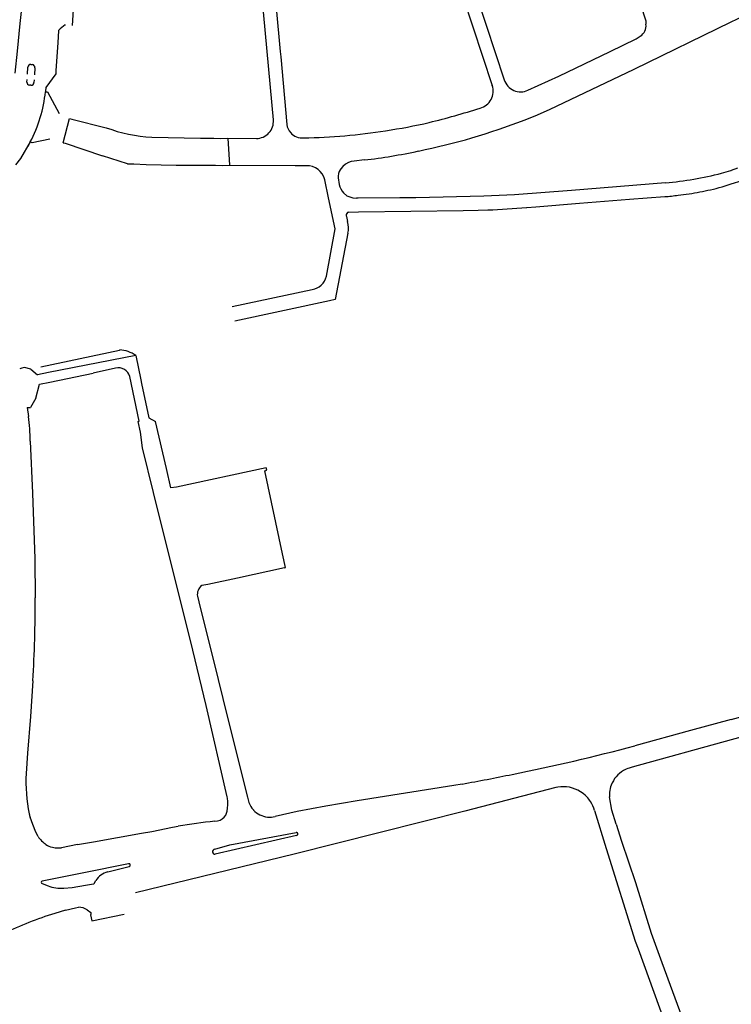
# Model space of a CAD drawing. Extents: x 148869 to 161638, y 453607 to 469810.
# Tile 935 of 1056: x 159138.53 to 159140.98, y 459852.25 to 459855.64. Entities that reach past the tile are written whole.
import ezdxf

# ---------------------------------------------------------------- set-up
doc = ezdxf.new("R2010")
doc.units = 0
doc.layers.add('LKI_V01_KANTRIJWEG', color=252, linetype='CONTINUOUS')

msp = doc.modelspace()

# ---------------------------------------------------------------- linework, layer by layer
at = {"layer": 'LKI_V01_KANTRIJWEG'}
for p, q in [((159139.3575, 459855.8195), (159139.4062, 459855.2965)), ((159139.3575, 459855.8195), (159139.4062, 459855.2965)), ((159140.0269, 459855.8195), (159140.16, 459855.4152)), ((159140.0269, 459855.8195), (159140.16, 459855.4152)), ((159140.0745, 459855.8195), (159140.2009, 459855.4346)), ((159140.0745, 459855.8195), (159140.2009, 459855.4346)), ((159140.9831, 459855.6341), (159141.1606, 459855.7202)), ((159140.9831, 459855.6341), (159141.1606, 459855.7202)), ((159139.4163, 459855.6819), (159139.4299, 459855.5317)), ((159139.4163, 459855.6819), (159139.4299, 459855.5317)), ((159140.6588, 459855.5777), (159140.6695, 459855.5848)), ((159140.6588, 459855.5777), (159140.6695, 459855.5848)), ((159140.6549, 459855.5757), (159140.6588, 459855.5777)), ((159140.6549, 459855.5757), (159140.6588, 459855.5777)), ((159140.6549, 459855.5757), (159140.6588, 459855.5777)), ((159140.6549, 459855.5757), (159140.6588, 459855.5777)), ((159139.4299, 459855.5317), (159139.4316, 459855.5135)), ((159139.4299, 459855.5317), (159139.4316, 459855.5135)), ((159139.4316, 459855.5135), (159139.4526, 459855.2811)), ((159139.4316, 459855.5135), (159139.4526, 459855.2811)), ((159138.5594, 459855.4541), (159138.5612, 459855.4782)), ((159138.5594, 459855.4541), (159138.5612, 459855.4782)), ((159138.5714, 459855.4873), (159138.5764, 459855.487)), ((159138.5714, 459855.4873), (159138.5764, 459855.487)), ((159138.5856, 459855.4761), (159138.584, 459855.4523)), ((159138.5856, 459855.4761), (159138.584, 459855.4523)), ((159138.5576, 459855.427), (159138.5582, 459855.4363)), ((159138.5576, 459855.427), (159138.5582, 459855.4363)), ((159138.5717, 459855.4159), (159138.5667, 459855.4162)), ((159138.5717, 459855.4159), (159138.5667, 459855.4162)), ((159138.5828, 459855.4348), (159138.5821, 459855.4253)), ((159138.5828, 459855.4348), (159138.5821, 459855.4253)), ((159138.7119, 459855.2997), (159138.8306, 459855.2697)), ((159138.7119, 459855.2997), (159138.8306, 459855.2697)), ((159138.6824, 459855.2181), (159138.6899, 459855.2162)), ((159138.6824, 459855.2181), (159138.6899, 459855.2162)), ((159138.6899, 459855.2162), (159138.8184, 459855.1728)), ((159138.6899, 459855.2162), (159138.8184, 459855.1728)), ((159139.2016, 459855.2339), (159139.2256, 459855.2333)), ((159139.2016, 459855.2339), (159139.2256, 459855.2333)), ((159139.2256, 459855.2333), (159139.2496, 459855.2335)), ((159139.2256, 459855.2333), (159139.2496, 459855.2335)), ((159139.2496, 459855.2335), (159139.2551, 459855.1409)), ((159139.2496, 459855.2335), (159139.3478, 459855.2331)), ((159139.2496, 459855.2335), (159139.2551, 459855.1409)), ((159139.2496, 459855.2335), (159139.3478, 459855.2331)), ((159138.9042, 459855.1455), (159138.8184, 459855.1728)), ((159138.9042, 459855.1455), (159138.8184, 459855.1728)), ((159139.2068, 459855.1408), (159139.2313, 459855.1404)), ((159139.2068, 459855.1408), (159139.2313, 459855.1404)), ((159139.2313, 459855.1404), (159139.2551, 459855.1409)), ((159139.2313, 459855.1404), (159139.2551, 459855.1409)), ((159140.9818, 459855.1226), (159140.9831, 459855.123)), ((159140.9818, 459855.1226), (159140.9831, 459855.123)), ((159141.0047, 459855.1303), (159140.9831, 459855.123)), ((159141.0047, 459855.1303), (159140.9831, 459855.123)), ((159139.5963, 459855.0287), (159139.5832, 459855.0905)), ((159139.5963, 459855.0287), (159139.5832, 459855.0905)), ((159140.9516, 459855.0665), (159140.9831, 459855.0764)), ((159140.9516, 459855.0665), (159140.9831, 459855.0764)), ((159140.9831, 459855.0764), (159141.0201, 459855.0881)), ((159140.9831, 459855.0764), (159141.0201, 459855.0881)), ((159139.6988, 459855.0279), (159139.6923, 459855.0279)), ((159139.6988, 459855.0279), (159139.6923, 459855.0279)), ((159139.8423, 459855.0287), (159139.6988, 459855.0279)), ((159139.8423, 459855.0287), (159139.6988, 459855.0279)), ((159139.6655, 459854.9797), (159139.6996, 459854.9802)), ((159139.6655, 459854.9797), (159139.6996, 459854.9802)), ((159140.1118, 459854.9864), (159140.112, 459854.9864)), ((159140.1118, 459854.9864), (159140.112, 459854.9864)), ((159140.112, 459854.9864), (159140.1453, 459854.9872)), ((159140.112, 459854.9864), (159140.1453, 459854.9872)), ((159139.2644, 459854.6543), (159139.5397, 459854.713)), ((159139.2644, 459854.6543), (159139.5397, 459854.713)), ((159139.5997, 459854.6746), (159139.2739, 459854.6048)), ((159139.5997, 459854.6746), (159139.2739, 459854.6048)), ((159138.9328, 459854.4856), (159138.95, 459854.4025)), ((159138.9328, 459854.4856), (159138.95, 459854.4025)), ((159138.5404, 459854.4423), (159138.5329, 459854.4402)), ((159138.5404, 459854.4423), (159138.5329, 459854.4402)), ((159138.5496, 459854.4444), (159138.5404, 459854.4423)), ((159138.5496, 459854.4444), (159138.5404, 459854.4423)), ((159138.5718, 459854.4387), (159138.5496, 459854.4444)), ((159138.5718, 459854.4387), (159138.5496, 459854.4444)), ((159138.5718, 459854.4387), (159138.5948, 459854.4199)), ((159138.5718, 459854.4387), (159138.5948, 459854.4199)), ((159138.863, 459854.4423), (159138.7864, 459854.4257)), ((159138.863, 459854.4423), (159138.7864, 459854.4257)), ((159138.95, 459854.4025), (159138.9526, 459854.3902)), ((159138.95, 459854.4025), (159138.9526, 459854.3902)), ((159138.5881, 459854.3394), (159138.6011, 459854.387)), ((159138.5881, 459854.3394), (159138.6011, 459854.387)), ((159138.9526, 459854.3902), (159138.9776, 459854.272)), ((159138.9526, 459854.3902), (159138.9776, 459854.272)), ((159138.5881, 459854.3394), (159138.5697, 459854.3072)), ((159138.5881, 459854.3394), (159138.5697, 459854.3072)), ((159138.5592, 459854.3068), (159138.5648, 459854.3072)), ((159138.5592, 459854.3068), (159138.5648, 459854.3072)), ((159138.5592, 459854.3068), (159138.5629, 459854.2764)), ((159138.5592, 459854.3068), (159138.5629, 459854.2764)), ((159138.5648, 459854.3072), (159138.5697, 459854.3072)), ((159138.5648, 459854.3072), (159138.5697, 459854.3072)), ((159138.9776, 459854.272), (159139.001, 459854.2588)), ((159138.9776, 459854.272), (159139.001, 459854.2588)), ((159139.0381, 459854.0969), (159139.001, 459854.2588)), ((159139.0381, 459854.0969), (159139.001, 459854.2588)), ((159139.0535, 459854.0303), (159139.0381, 459854.0969)), ((159139.0535, 459854.0303), (159139.0381, 459854.0969)), ((159139.0726, 459854.0336), (159139.0535, 459854.0303)), ((159139.0726, 459854.0336), (159139.0535, 459854.0303)), ((159138.5848, 459853.7861), (159138.5862, 459853.6522)), ((159138.5848, 459853.7861), (159138.5862, 459853.6522)), ((159139.4443, 459853.7553), (159139.2825, 459853.7205)), ((159139.4443, 459853.7553), (159139.2825, 459853.7205)), ((159139.2692, 459853.1577), (159139.3169, 459852.966)), ((159139.2692, 459853.1577), (159139.3169, 459852.966)), ((159140.9831, 459853.1637), (159140.6414, 459853.0692)), ((159140.9831, 459853.1637), (159140.6414, 459853.0692)), ((159140.6414, 459853.0692), (159140.6314, 459853.0663)), ((159140.6414, 459853.0692), (159140.6314, 459853.0663)), ((159140.0272, 459853.0069), (159139.6949, 459852.9538)), ((159140.0272, 459853.0069), (159139.6949, 459852.9538)), ((159140.0563, 459853.0116), (159140.0272, 459853.0069)), ((159140.0563, 459853.0116), (159140.0272, 459853.0069)), ((159140.3793, 459852.9996), (159140.0654, 459852.9185)), ((159140.3793, 459852.9996), (159140.0654, 459852.9185)), ((159140.3855, 459853.0007), (159140.3793, 459852.9996)), ((159140.3855, 459853.0007), (159140.3793, 459852.9996)), ((159140.564, 459852.9835), (159140.5636, 459852.9778)), ((159140.564, 459852.9835), (159140.5636, 459852.9778)), ((159140.5636, 459852.9778), (159140.5637, 459852.9679)), ((159140.5636, 459852.9778), (159140.5637, 459852.9679)), ((159139.3169, 459852.966), (159139.3218, 459852.9485)), ((159139.3169, 459852.966), (159139.3218, 459852.9485)), ((159139.6949, 459852.9538), (159139.5869, 459852.9356)), ((159139.6949, 459852.9538), (159139.5869, 459852.9356)), ((159140.4852, 459852.9679), (159140.4843, 459852.9689)), ((159140.4852, 459852.9679), (159140.4843, 459852.9689)), ((159140.5712, 459852.9222), (159140.5637, 459852.9679)), ((159140.5712, 459852.9222), (159140.5637, 459852.9679)), ((159139.2422, 459852.9045), (159139.244, 459852.9074)), ((159139.2422, 459852.9045), (159139.244, 459852.9074)), ((159139.3378, 459852.9224), (159139.338, 459852.9222)), ((159139.3378, 459852.9224), (159139.338, 459852.9222)), ((159140.0654, 459852.9185), (159139.7735, 459852.8446)), ((159140.0654, 459852.9185), (159139.7735, 459852.8446)), ((159140.5868, 459852.874), (159140.5712, 459852.9222)), ((159140.5868, 459852.874), (159140.5712, 459852.9222)), ((159138.5778, 459852.872), (159138.5685, 459852.8972)), ((159138.5778, 459852.872), (159138.5685, 459852.8972)), ((159139.2045, 459852.8833), (159139.2142, 459852.8845)), ((159139.2045, 459852.8833), (159139.2142, 459852.8845)), ((159139.3864, 459852.898), (159139.3873, 459852.8979)), ((159139.3864, 459852.898), (159139.3873, 459852.8979)), ((159140.5868, 459852.874), (159140.6049, 459852.8148)), ((159140.5868, 459852.874), (159140.6049, 459852.8148)), ((159139.0595, 459852.8629), (159139.0783, 459852.8666)), ((159139.0595, 459852.8629), (159139.0783, 459852.8666)), ((159139.4856, 459852.8348), (159139.2064, 459852.77)), ((159139.4856, 459852.8348), (159139.2064, 459852.77)), ((159138.732, 459852.8034), (159138.677, 459852.7925)), ((159138.732, 459852.8034), (159138.677, 459852.7925)), ((159138.732, 459852.8034), (159138.7872, 459852.8132)), ((159138.732, 459852.8034), (159138.7872, 459852.8132)), ((159140.6049, 459852.8148), (159140.6533, 459852.673)), ((159140.6049, 459852.8148), (159140.6533, 459852.673)), ((159138.6454, 459852.7946), (159138.6553, 459852.7926)), ((159138.6454, 459852.7946), (159138.6553, 459852.7926)), ((159138.908, 459852.7376), (159138.7536, 459852.7065)), ((159138.908, 459852.7376), (159138.7536, 459852.7065)), ((159138.7536, 459852.7065), (159138.7084, 459852.6973)), ((159138.7536, 459852.7065), (159138.7084, 459852.6973)), ((159138.8359, 459852.7091), (159138.91, 459852.7279)), ((159138.8359, 459852.7091), (159138.91, 459852.7279)), ((159138.6102, 459852.6689), (159138.6306, 459852.6611)), ((159138.6102, 459852.6689), (159138.6306, 459852.6611)), ((159138.6787, 459852.6913), (159138.6108, 459852.6774)), ((159138.6787, 459852.6913), (159138.6108, 459852.6774)), ((159138.7084, 459852.6973), (159138.6787, 459852.6913)), ((159138.7084, 459852.6973), (159138.6787, 459852.6913)), ((159138.759, 459852.6633), (159138.7868, 459852.668)), ((159138.759, 459852.6633), (159138.7868, 459852.668)), ((159138.7893, 459852.6697), (159138.7954, 459852.6793)), ((159138.7893, 459852.6697), (159138.7954, 459852.6793)), ((159138.6846, 459852.6529), (159138.7133, 459852.656)), ((159138.6846, 459852.6529), (159138.7133, 459852.656)), ((159138.7133, 459852.656), (159138.759, 459852.6633)), ((159138.7133, 459852.656), (159138.759, 459852.6633)), ((159138.6907, 459852.5771), (159138.6535, 459852.5663)), ((159138.6907, 459852.5771), (159138.6535, 459852.5663)), ((159138.6907, 459852.5771), (159138.7246, 459852.5856)), ((159138.6907, 459852.5771), (159138.7246, 459852.5856)), ((159138.7246, 459852.5856), (159138.735, 459852.5882)), ((159138.7246, 459852.5856), (159138.735, 459852.5882)), ((159138.7657, 459852.5783), (159138.7775, 459852.5697)), ((159138.7657, 459852.5783), (159138.7775, 459852.5697)), ((159138.7813, 459852.5407), (159138.8929, 459852.5642)), ((159138.7813, 459852.5407), (159138.8929, 459852.5642)), ((159138.7772, 459852.5615), (159138.7813, 459852.5407)), ((159138.7772, 459852.5615), (159138.7813, 459852.5407)), ((159140.7444, 459852.3973), (159140.8838, 459852.0152)), ((159140.7444, 459852.3973), (159140.8838, 459852.0152))]:
    msp.add_line(p, q, dxfattribs=at)
for points in [[(159138.7262, 459855.8195), (159138.7215, 459855.7522), (159138.7191, 459855.7134), (159138.7131, 459855.6216)], [(159138.7262, 459855.8195), (159138.7215, 459855.7522), (159138.7191, 459855.7134), (159138.7131, 459855.6216)], [(159140.6301, 459855.8195), (159140.6858, 459855.6479), (159140.6883, 459855.6374), (159140.6892, 459855.6259)], [(159140.6301, 459855.8195), (159140.6858, 459855.6479), (159140.6883, 459855.6374), (159140.6892, 459855.6259)], [(159138.5173, 459855.457), (159138.525, 459855.5332), (159138.5347, 459855.6282), (159138.5445, 459855.7221), (159138.546, 459855.7355)], [(159138.5173, 459855.457), (159138.525, 459855.5332), (159138.5347, 459855.6282), (159138.5445, 459855.7221), (159138.546, 459855.7355)], [(159138.6904, 459855.6219), (159138.6893, 459855.6239), (159138.6728, 459855.6097), (159138.6666, 459855.6045), (159138.664, 459855.5617), (159138.6577, 459855.4671), (159138.6569, 459855.4548), (159138.6227, 459855.4082), (159138.6216, 459855.3958), (159138.6214, 459855.3936), (159138.6217, 459855.3935), (159138.6289, 459855.3929), (159138.6693, 459855.3187)], [(159138.6904, 459855.6219), (159138.6893, 459855.6239), (159138.6728, 459855.6097), (159138.6666, 459855.6045), (159138.664, 459855.5617), (159138.6577, 459855.4671), (159138.6569, 459855.4548), (159138.6227, 459855.4082), (159138.6216, 459855.3958), (159138.6214, 459855.3936), (159138.6217, 459855.3935), (159138.6289, 459855.3929), (159138.6693, 459855.3187)], [(159140.2701, 459855.2963), (159140.308, 459855.311), (159140.3576, 459855.332), (159140.6484, 459855.4717), (159140.9831, 459855.6341)], [(159140.2701, 459855.2963), (159140.308, 459855.311), (159140.3576, 459855.332), (159140.6484, 459855.4717), (159140.9831, 459855.6341)], [(159140.2829, 459855.3987), (159140.3895, 459855.4472), (159140.5657, 459855.5321), (159140.6549, 459855.5757)], [(159140.2829, 459855.3987), (159140.3895, 459855.4472), (159140.5657, 459855.5321), (159140.6549, 459855.5757)], [(159138.6824, 459855.2181), (159138.7045, 459855.3016), (159138.7119, 459855.2997)], [(159138.6824, 459855.2181), (159138.7045, 459855.3016), (159138.7119, 459855.2997)], [(159138.5691, 459855.2208), (159138.5358, 459855.1644), (159138.5185, 459855.1417)], [(159138.5691, 459855.2208), (159138.5358, 459855.1644), (159138.5185, 459855.1417)], [(159138.6369, 459855.2306), (159138.5755, 459855.2174), (159138.5691, 459855.2208), (159138.569, 459855.2209), (159138.563, 459855.2102), (159138.5608, 459855.2065)], [(159138.6369, 459855.2306), (159138.5755, 459855.2174), (159138.5691, 459855.2208), (159138.569, 459855.2209), (159138.563, 459855.2102), (159138.5608, 459855.2065)], [(159138.9875, 459855.237), (159139.155, 459855.2343), (159139.2016, 459855.2339)], [(159138.9875, 459855.237), (159139.155, 459855.2343), (159139.2016, 459855.2339)], [(159138.9042, 459855.1455), (159138.9141, 459855.1457), (159138.9258, 459855.1454)], [(159138.9042, 459855.1455), (159138.9141, 459855.1457), (159138.9258, 459855.1454)], [(159138.9258, 459855.1454), (159138.9682, 459855.1431), (159139.0722, 459855.1413), (159139.2068, 459855.1408)], [(159138.9258, 459855.1454), (159138.9682, 459855.1431), (159139.0722, 459855.1413), (159139.2068, 459855.1408)], [(159139.2551, 459855.1409), (159139.4817, 459855.1393), (159139.519, 459855.1393)], [(159139.2551, 459855.1409), (159139.4817, 459855.1393), (159139.519, 459855.1393)], [(159139.6747, 459855.1538), (159139.665, 459855.1502), (159139.6546, 459855.1441), (159139.6456, 459855.1366), (159139.6384, 459855.1283), (159139.6366, 459855.1252)], [(159139.6747, 459855.1538), (159139.665, 459855.1502), (159139.6546, 459855.1441), (159139.6456, 459855.1366), (159139.6384, 459855.1283), (159139.6366, 459855.1252)], [(159139.72, 459855.1588), (159139.6841, 459855.1553), (159139.6747, 459855.1538)], [(159139.72, 459855.1588), (159139.6841, 459855.1553), (159139.6747, 459855.1538)], [(159139.6366, 459855.1252), (159139.6333, 459855.1196), (159139.6307, 459855.1124), (159139.6292, 459855.1031), (159139.629, 459855.0972), (159139.6333, 459855.0744), (159139.6354, 459855.0668), (159139.6383, 459855.0592), (159139.643, 459855.0518), (159139.6479, 459855.0454), (159139.6598, 459855.0359), (159139.6658, 459855.033), (159139.673, 459855.0305), (159139.6805, 459855.0287), (159139.6923, 459855.0279)], [(159139.6366, 459855.1252), (159139.6333, 459855.1196), (159139.6307, 459855.1124), (159139.6292, 459855.1031), (159139.629, 459855.0972), (159139.6333, 459855.0744), (159139.6354, 459855.0668), (159139.6383, 459855.0592), (159139.643, 459855.0518), (159139.6479, 459855.0454), (159139.6598, 459855.0359), (159139.6658, 459855.033), (159139.673, 459855.0305), (159139.6805, 459855.0287), (159139.6923, 459855.0279)], [(159140.7567, 459855.0797), (159140.4331, 459855.0538), (159140.2369, 459855.039), (159140.1305, 459855.0338), (159139.8969, 459855.0289), (159139.8423, 459855.0287)], [(159140.7567, 459855.0797), (159140.4331, 459855.0538), (159140.2369, 459855.039), (159140.1305, 459855.0338), (159139.8969, 459855.0289), (159139.8423, 459855.0287)], [(159139.5891, 459854.759), (159139.6189, 459854.9216), (159139.5963, 459855.0287)], [(159139.5891, 459854.759), (159139.6189, 459854.9216), (159139.5963, 459855.0287)], [(159140.2782, 459854.9952), (159140.2794, 459854.9953), (159140.3097, 459854.9982), (159140.4599, 459855.0097), (159140.632, 459855.0235), (159140.7539, 459855.0328)], [(159140.2782, 459854.9952), (159140.2794, 459854.9953), (159140.3097, 459854.9982), (159140.4599, 459855.0097), (159140.632, 459855.0235), (159140.7539, 459855.0328)], [(159139.6996, 459854.9802), (159140.0593, 459854.9852), (159140.1118, 459854.9864)], [(159139.6996, 459854.9802), (159140.0593, 459854.9852), (159140.1118, 459854.9864)], [(159139.6574, 459854.9671), (159139.6579, 459854.9649), (159139.6617, 459854.9467)], [(159139.6574, 459854.9671), (159139.6579, 459854.9649), (159139.6617, 459854.9467)], [(159139.6629, 459854.9066), (159139.6193, 459854.6788), (159139.5997, 459854.6746)], [(159139.6629, 459854.9066), (159139.6193, 459854.6788), (159139.5997, 459854.6746)], [(159138.8771, 459854.505), (159138.8763, 459854.5038), (159138.606, 459854.4459)], [(159138.8771, 459854.505), (159138.8763, 459854.5038), (159138.606, 459854.4459)], [(159138.9328, 459854.4856), (159138.6318, 459854.4272), (159138.5948, 459854.4199)], [(159138.9328, 459854.4856), (159138.6318, 459854.4272), (159138.5948, 459854.4199)], [(159138.6011, 459854.387), (159138.6365, 459854.3944), (159138.7864, 459854.4257)], [(159138.6011, 459854.387), (159138.6365, 459854.3944), (159138.7864, 459854.4257)], [(159139.2477, 459852.9673), (159139.1752, 459853.2823), (159139.1292, 459853.4726), (159138.9936, 459854.0144), (159138.9561, 459854.1687), (159138.9489, 459854.2225), (159138.9412, 459854.2593), (159138.9442, 459854.2598), (159138.9116, 459854.4141)], [(159139.2477, 459852.9673), (159139.1752, 459853.2823), (159139.1292, 459853.4726), (159138.9936, 459854.0144), (159138.9561, 459854.1687), (159138.9489, 459854.2225), (159138.9412, 459854.2593), (159138.9442, 459854.2598), (159138.9116, 459854.4141)], [(159138.5693, 459854.1917), (159138.5769, 459854.0123), (159138.5848, 459853.7861)], [(159138.5693, 459854.1917), (159138.5769, 459854.0123), (159138.5848, 459853.7861)], [(159139.4443, 459853.7553), (159139.4479, 459853.7561), (159139.4378, 459853.8042), (159139.3775, 459854.0894), (159139.3836, 459854.0911), (159139.3817, 459854.1), (159139.0726, 459854.0336)], [(159139.4443, 459853.7553), (159139.4479, 459853.7561), (159139.4378, 459853.8042), (159139.3775, 459854.0894), (159139.3836, 459854.0911), (159139.3817, 459854.1), (159139.0726, 459854.0336)], [(159139.2825, 459853.7205), (159139.181, 459853.6986), (159139.1595, 459853.6944)], [(159139.2825, 459853.7205), (159139.181, 459853.6986), (159139.1595, 459853.6944)], [(159139.1447, 459853.6576), (159139.1545, 459853.6189), (159139.2005, 459853.4368), (159139.2322, 459853.3057), (159139.2692, 459853.1577)], [(159139.1447, 459853.6576), (159139.1545, 459853.6189), (159139.2005, 459853.4368), (159139.2322, 459853.3057), (159139.2692, 459853.1577)], [(159140.9831, 459853.2337), (159141.3007, 459853.3195), (159142.004, 459853.5157), (159142.1968, 459853.5795), (159142.2599, 459853.5991), (159142.4058, 459853.6425), (159142.4973, 459853.6679)], [(159140.9831, 459853.2337), (159141.3007, 459853.3195), (159142.004, 459853.5157), (159142.1968, 459853.5795), (159142.2599, 459853.5991), (159142.4058, 459853.6425), (159142.4973, 459853.6679)], [(159141.965, 459853.4365), (159141.5512, 459853.3206), (159141.4621, 459853.2967), (159141.2337, 459853.2329), (159140.9831, 459853.1637)], [(159141.965, 459853.4365), (159141.5512, 459853.3206), (159141.4621, 459853.2967), (159141.2337, 459853.2329), (159140.9831, 459853.1637)], [(159138.5784, 459853.367), (159138.5698, 459853.2441), (159138.5598, 459853.1177), (159138.5547, 459853.0484)], [(159138.5784, 459853.367), (159138.5698, 459853.2441), (159138.5598, 459853.1177), (159138.5547, 459853.0484)], [(159140.9831, 459853.2337), (159140.8429, 459853.1959), (159140.6512, 459853.143)], [(159140.9831, 459853.2337), (159140.8429, 459853.1959), (159140.6512, 459853.143)], [(159139.5869, 459852.9356), (159139.4879, 459852.9168), (159139.4123, 459852.8995)], [(159139.5869, 459852.9356), (159139.4879, 459852.9168), (159139.4123, 459852.8995)], [(159140.5124, 459852.9202), (159140.5524, 459852.7897), (159140.6525, 459852.4711), (159140.662, 459852.445)], [(159140.5124, 459852.9202), (159140.5524, 459852.7897), (159140.6525, 459852.4711), (159140.662, 459852.445)], [(159138.5965, 459852.831), (159138.5889, 459852.8462), (159138.5778, 459852.872)], [(159138.5965, 459852.831), (159138.5889, 459852.8462), (159138.5778, 459852.872)], [(159138.7872, 459852.8132), (159138.9519, 459852.8427), (159138.9879, 459852.8488), (159139.0595, 459852.8629)], [(159138.7872, 459852.8132), (159138.9519, 459852.8427), (159138.9879, 459852.8488), (159139.0595, 459852.8629)], [(159139.7735, 459852.8446), (159139.4777, 459852.7698), (159138.932, 459852.637)], [(159139.7735, 459852.8446), (159139.4777, 459852.7698), (159138.932, 459852.637)], [(159139.2045, 459852.7873), (159139.2565, 459852.8029), (159139.4843, 459852.8449)], [(159139.2045, 459852.7873), (159139.2565, 459852.8029), (159139.4843, 459852.8449)], [(159138.7868, 459852.668), (159138.7882, 459852.6686), (159138.7893, 459852.6697)], [(159138.7868, 459852.668), (159138.7882, 459852.6686), (159138.7893, 459852.6697)], [(159140.6533, 459852.673), (159140.7075, 459852.498), (159140.7444, 459852.3973)], [(159140.6533, 459852.673), (159140.7075, 459852.498), (159140.7444, 459852.3973)], [(159140.662, 459852.445), (159140.7361, 459852.241), (159140.8441, 459851.9467)], [(159140.662, 459852.445), (159140.7361, 459852.241), (159140.8441, 459851.9467)]]:
    msp.add_lwpolyline(points, dxfattribs=at)
for centre, radius, start, end in [((159140.6479, 459855.6204), 0.0417, 301.2726, 7.6863), ((159140.6479, 459855.6204), 0.0417, 301.2726, 7.6863), ((159138.5708, 459855.4777), 0.00963, 86.0495, 177.1068), ((159138.5708, 459855.4777), 0.00963, 86.0495, 177.1068), ((159138.5751, 459855.4766), 0.0105, 357.3518, 82.7137), ((159138.5751, 459855.4766), 0.0105, 357.3518, 82.7137), ((159138.5681, 459855.4265), 0.0105, 177.2679, 262.5298), ((159138.5681, 459855.4265), 0.0105, 177.2679, 262.5298), ((159138.5724, 459855.4255), 0.00965, 265.6021, 358.7308), ((159138.5724, 459855.4255), 0.00965, 265.6021, 358.7308), ((159140.1017, 459855.396), 0.0613, 285.6503, 18.2116), ((159140.1017, 459855.396), 0.0613, 285.6503, 18.2116), ((159140.258, 459855.4533), 0.06, 198.1506, 294.5253), ((159140.258, 459855.4533), 0.06, 198.1506, 294.5253), ((159138.1733, 459855.4354), 0.45, 331.5362, 354.6774), ((159138.1733, 459855.4354), 0.45, 331.5362, 354.6774), ((159139.2635, 459858.0575), 2.8516, 283.7841, 287.4427), ((159139.2635, 459858.0575), 2.8516, 283.7841, 287.4427), ((159139.3485, 459855.291), 0.058, 269.3482, 5.4373), ((159139.3485, 459855.291), 0.058, 269.3482, 5.4373), ((159139.5044, 459855.288), 0.0522, 187.5624, 222.6909), ((159139.5044, 459855.288), 0.0522, 187.5624, 222.6909), ((159139.5205, 459857.1066), 1.867, 278.3885, 283.0779), ((159139.5205, 459857.1066), 1.867, 278.3885, 283.0779), ((159139.4682, 459857.3616), 2.2155, 281.3907, 291.218), ((159139.4682, 459857.3616), 2.2155, 281.3907, 291.218), ((159139.0254, 459855.8105), 0.5748, 250.1927, 266.2273), ((159139.0254, 459855.8105), 0.5748, 250.1927, 266.2273), ((159139.5061, 459855.2884), 0.0538, 221.7948, 275.1663), ((159139.5061, 459855.2884), 0.0538, 221.7948, 275.1663), ((159139.4678, 459857.3479), 2.1135, 271.1696, 278.8479), ((159139.4678, 459857.3479), 2.1135, 271.1696, 278.8479), ((159139.4879, 459857.1259), 1.9807, 276.7277, 282.1789), ((159139.4879, 459857.1259), 1.9807, 276.7277, 282.1789), ((159139.5224, 459855.077), 0.0623, 12.4989, 93.1047), ((159139.5224, 459855.077), 0.0623, 12.4989, 93.1047), ((159140.6256, 459856.4121), 1.3388, 275.6182, 283.9845), ((159140.6256, 459856.4121), 1.3388, 275.6182, 283.9845), ((159140.7519, 459855.8403), 0.7536, 285.1724, 287.7659), ((159140.7519, 459855.8403), 0.7536, 285.1724, 287.7659), ((159140.6729, 459856.0668), 1.0372, 274.4773, 277.0516), ((159140.6729, 459856.0668), 1.0372, 274.4773, 277.0516), ((159140.7229, 459855.7212), 0.6881, 276.451, 279.5853), ((159140.7229, 459855.7212), 0.6881, 276.451, 279.5853), ((159140.694, 459855.9995), 0.9676, 278.5288, 282.9581), ((159140.694, 459855.9995), 0.9676, 278.5288, 282.9581), ((159140.6985, 459856.0246), 0.9911, 282.3818, 284.8004), ((159140.6985, 459856.0246), 0.9911, 282.3818, 284.8004), ((159139.6687, 459854.9688), 0.0114, 105.9585, 188.461), ((159139.6687, 459854.9688), 0.0114, 105.9585, 188.461), ((159140.066, 459857.4041), 2.4182, 271.8798, 275.0351), ((159140.066, 459857.4041), 2.4182, 271.8798, 275.0351), ((159139.5852, 459854.9244), 0.0797, 347.1247, 16.2236), ((159139.5852, 459854.9244), 0.0797, 347.1247, 16.2236), ((159139.5308, 459854.7721), 0.0597, 278.5236, 347.3586), ((159139.5308, 459854.7721), 0.0597, 278.5236, 347.3586), ((159138.8726, 459854.4024), 0.1028, 54.1313, 87.4939), ((159138.8726, 459854.4024), 0.1028, 54.1313, 87.4939), ((159138.8735, 459854.4043), 0.0394, 14.4583, 105.399), ((159138.8735, 459854.4043), 0.0394, 14.4583, 105.399), ((159137.9235, 459854.1856), 0.6458, 0.541, 8.0847), ((159137.9235, 459854.1856), 0.6458, 0.541, 8.0847), ((159139.1836, 459853.6634), 0.0393, 127.739, 188.4008), ((159139.1836, 459853.6634), 0.0393, 127.739, 188.4008), ((159134.3904, 459853.6244), 4.1959, 356.483, 0.38), ((159134.3904, 459853.6244), 4.1959, 356.483, 0.38), ((159138.7794, 459860.2416), 7.3412, 281.38648, 284.77169), ((159138.7794, 459860.2416), 7.3412, 281.38648, 284.77169), ((159139.1613, 459853.0258), 0.607, 177.8645, 191.1371), ((159139.1613, 459853.0258), 0.607, 177.8645, 191.1371), ((159138.4765, 459861.6673), 8.7987, 280.34331, 281.48712), ((159138.4765, 459861.6673), 8.7987, 280.34331, 281.48712), ((159140.6589, 459852.9751), 0.0951, 119.6854, 159.6493), ((159140.6589, 459852.9751), 0.0951, 119.6854, 159.6493), ((159140.6554, 459852.9842), 0.0854, 106.2873, 120.6928), ((159140.6554, 459852.9842), 0.0854, 106.2873, 120.6928), ((159140.6511, 459852.9762), 0.0875, 158.5948, 175.2225), ((159140.6511, 459852.9762), 0.0875, 158.5948, 175.2225), ((159140.4046, 459852.8915), 0.1109, 57.6441, 99.9018), ((159140.4046, 459852.8915), 0.1109, 57.6441, 99.9018), ((159140.4095, 459852.8962), 0.1043, 44.1443, 58.5018), ((159140.4095, 459852.8962), 0.1043, 44.1443, 58.5018), ((159139.1198, 459852.9447), 0.1297, 343.2878, 2.635), ((159139.1198, 459852.9447), 0.1297, 343.2878, 2.635), ((159139.1234, 459852.9467), 0.1259, 1.8165, 9.4063), ((159139.1234, 459852.9467), 0.1259, 1.8165, 9.4063), ((159139.3939, 459852.9748), 0.0768, 200.0605, 223.012), ((159139.3939, 459852.9748), 0.0768, 200.0605, 223.012), ((159140.4144, 459852.8986), 0.099, 32.261, 44.4097), ((159140.4144, 459852.8986), 0.099, 32.261, 44.4097), ((159140.408, 459852.8916), 0.1082, 15.2802, 33.5746), ((159140.408, 459852.8916), 0.1082, 15.2802, 33.5746), ((159138.9297, 459852.9903), 0.373, 192.6615, 194.463), ((159138.9297, 459852.9903), 0.373, 192.6615, 194.463), ((159139.2059, 459852.9258), 0.0421, 281.4456, 329.684), ((159139.2059, 459852.9258), 0.0421, 281.4456, 329.684), ((159139.3949, 459852.9754), 0.0779, 223.0949, 263.7371), ((159139.3949, 459852.9754), 0.0779, 223.0949, 263.7371), ((159139.4001, 459850.9156), 1.9774, 95.6772, 99.3639), ((159139.4001, 459850.9156), 1.9774, 95.6772, 99.3639), ((159139.3952, 459852.9727), 0.0752, 263.9829, 283.1212), ((159139.3952, 459852.9727), 0.0752, 263.9829, 283.1212), ((159139.486, 459852.84), 0.0052, 265.967, 108.4643), ((159139.486, 459852.84), 0.0052, 265.967, 108.4643), ((159138.6765, 459852.8836), 0.0958, 213.3509, 236.3736), ((159138.6765, 459852.8836), 0.0958, 213.3509, 236.3736), ((159138.6519, 459852.8408), 0.0466, 232.376, 262.0219), ((159138.6519, 459852.8408), 0.0466, 232.376, 262.0219), ((159138.6665, 459852.8591), 0.0675, 260.4176, 278.8947), ((159138.6665, 459852.8591), 0.0675, 260.4176, 278.8947), ((159139.2057, 459852.7787), 0.00869, 97.7516, 275.0089), ((159139.2057, 459852.7787), 0.00869, 97.7516, 275.0089), ((159138.9089, 459852.7327), 0.00496, 283.5828, 100.6471), ((159138.9089, 459852.7327), 0.00496, 283.5828, 100.6471), ((159138.8514, 459852.6456), 0.0653, 103.7373, 148.9666), ((159138.8514, 459852.6456), 0.0653, 103.7373, 148.9666), ((159138.6117, 459852.6731), 0.00442, 100.9739, 250.8357), ((159138.6117, 459852.6731), 0.00442, 100.9739, 250.8357), ((159138.6785, 459852.7958), 0.143, 250.4046, 272.4364), ((159138.6785, 459852.7958), 0.143, 250.4046, 272.4364), ((159139.1069, 459851.1398), 1.4969, 107.6337, 114.8471), ((159139.1069, 459851.1398), 1.4969, 107.6337, 114.8471), ((159138.7319, 459852.526), 0.0623, 57.138, 87.1711), ((159138.7319, 459852.526), 0.0623, 57.138, 87.1711), ((159138.7747, 459852.5657), 0.00486, 299.9179, 55.4785), ((159138.7747, 459852.5657), 0.00486, 299.9179, 55.4785)]:
    msp.add_arc(centre, radius, start, end, dxfattribs=at)

doc.saveas('drawing.dxf')
